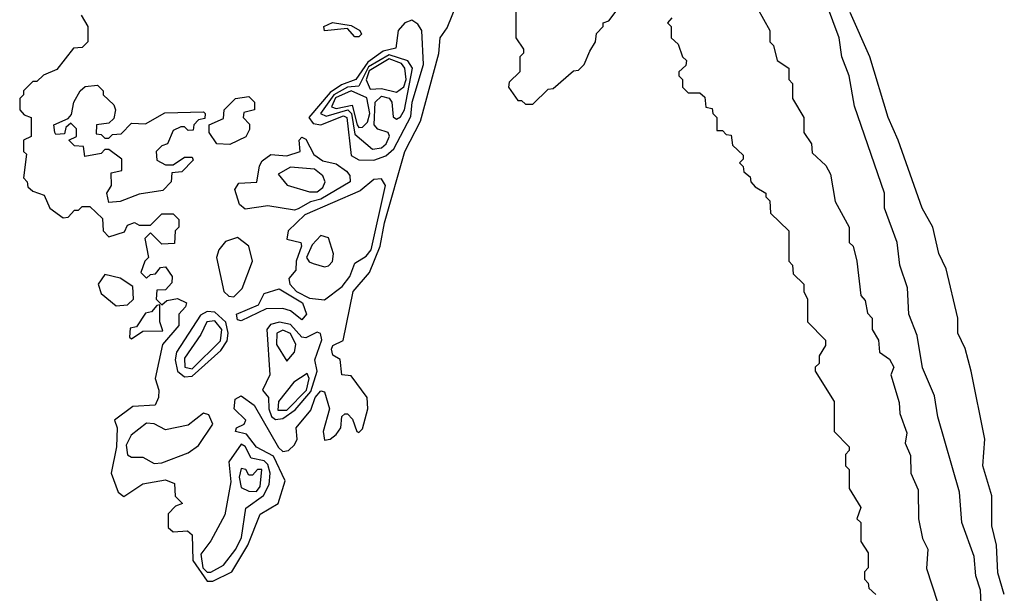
# Model space of a CAD drawing. Extents: x 2889633 to 3052318, y 540750 to 918690.
# Tile 466 of 656: x 3025500 to 3028099, y 757938 to 759453. Entities that reach past the tile are written whole.
import ezdxf

# ---------------------------------------------------------------- set-up
doc = ezdxf.new("R2010")
doc.units = 0

msp = doc.modelspace()

# ---------------------------------------------------------------- linework, layer by layer
at = {"layer": '0CON02XD'}
for points in [[(3026463.4, 758916.6), (3026516.7, 759105), (3026558, 759185), (3026606.1, 759363.9), (3026610, 759405), (3026628, 759432), (3026670, 759535)], [(3027430, 759515), (3027480, 759425), (3027480, 759395), (3027490, 759385), (3027500, 759345), (3027530, 759325), (3027530, 759295), (3027540, 759285), (3027540, 759245), (3027570, 759195), (3027570, 759155), (3027590, 759125), (3027591.7, 759101.7), (3027628.3, 759068.3), (3027640, 759045), (3027653, 758973), (3027690, 758905), (3027690, 758865), (3027700, 758855), (3027710, 758815), (3027720, 758725), (3027731.7, 758711.7), (3027738.3, 758678.3), (3027750, 758665), (3027750, 758635), (3027767, 758607), (3027770, 758575), (3027796.4, 758556.4), (3027807.5, 758535), (3027800, 758515), (3027821.7, 758441.7), (3027823, 758413), (3027841.7, 758361.7), (3027837.5, 758335), (3027851.7, 758301.7), (3027852.5, 758255), (3027871.7, 758211.7), (3027872.5, 758135), (3027883, 758083), (3027897.5, 758055), (3027893.6, 758003.6), (3027922.5, 757915)], [(3026810, 759475), (3026810, 759405), (3026830, 759375), (3026830, 759365), (3026820, 759355), (3026820, 759315), (3026791.7, 759288.3), (3026790, 759275), (3026815, 759240), (3026825, 759240), (3026835, 759230), (3026855, 759230), (3026895, 759270), (3026908.3, 759271.7), (3026961.7, 759318.3), (3026975, 759320), (3026990, 759335), (3027005, 759370), (3027020, 759395), (3027023, 759417), (3027040, 759435), (3027040, 759445), (3027055, 759450), (3027085, 759490)], [(3028040, 757875), (3028036.1, 757946.1), (3028023.9, 757983.9), (3028020, 758035), (3027986.7, 758125), (3027981.2, 758205), (3027923.8, 758403.8), (3027915, 758460), (3027883.6, 758533.6), (3027869.3, 758619.3), (3027846.7, 758675), (3027843.3, 758745), (3027823.3, 758805), (3027816.7, 758865), (3027783.3, 758955), (3027783.3, 758995), (3027703.3, 759225), (3027690, 759305), (3027670, 759355), (3027663.3, 759405), (3027630, 759495)], [(3025662.5, 759465), (3025680, 759435), (3025680, 759395), (3025665, 759380), (3025641.7, 759378.3), (3025598.3, 759321.7), (3025563, 759307), (3025545, 759290), (3025535, 759290), (3025510, 759265), (3025510, 759255), (3025500, 759245), (3025500, 759215), (3025511.7, 759201.7), (3025530, 759195), (3025530, 759145), (3025510, 759135), (3025510, 759105), (3025518.3, 759098.3), (3025510, 759035), (3025520, 759025), (3025521.7, 759011.7), (3025535, 759000), (3025565, 758990), (3025580, 758955), (3025615, 758930), (3025628.3, 758931.7), (3025645, 758950), (3025655, 758950), (3025665, 758960), (3025685, 758960), (3025718.3, 758928.3), (3025720, 758895), (3025735, 758880), (3025777, 758893), (3025785, 758910), (3025803, 758917), (3025815, 758910), (3025845, 758910), (3025875, 758940), (3025905, 758940), (3025920, 758925), (3025920, 758905), (3025910, 758895), (3025908.3, 758861.7), (3025875, 758860), (3025845, 758890), (3025830, 758875), (3025840, 758825), (3025830, 758815), (3025820, 758785), (3025835, 758770), (3025845, 758780), (3025858.3, 758781.7), (3025871.7, 758798.3), (3025885, 758800), (3025902.5, 758775), (3025901.7, 758758.3), (3025885, 758740), (3025861.7, 758738.3), (3025860, 758715), (3025875, 758700), (3025888.3, 758711.7), (3025917, 758717), (3025940, 758705), (3025937.5, 758695), (3025920, 758675), (3025920, 758645), (3025876.7, 758595), (3025857.5, 758505), (3025867.5, 758475), (3025866.7, 758455), (3025857.5, 758435), (3025798.3, 758431.7), (3025750, 758395), (3025757.5, 758375), (3025755.7, 758325), (3025741.2, 758255), (3025760, 758205), (3025775, 758193.3), (3025825, 758227.5), (3025885, 758237.5), (3025908.3, 758228.3), (3025910, 758195), (3025930, 758175), (3025911.7, 758168.3), (3025891.7, 758148.3), (3025892, 758112), (3025905, 758100), (3025943, 758103), (3025955, 758092.5), (3025956.9, 758025), (3025995, 757970), (3026009.5, 757970.5), (3026060, 757995), (3026102, 758065), (3026135, 758147.5), (3026182.5, 758175), (3026201.2, 758235), (3026170, 758300), (3026125, 758323.8), (3026098.8, 758358.8), (3026070, 758365), (3026072.5, 758375), (3026092.5, 758385), (3026096.7, 758395), (3026066.2, 758425), (3026068.8, 758451.2), (3026085, 758460), (3026118.8, 758435), (3026183, 758323), (3026195, 758312.5), (3026210, 758315), (3026225, 758330), (3026232.5, 758345), (3026230, 758375), (3026268.3, 758421.7), (3026280, 758455), (3026295, 758472.5), (3026305, 758470), (3026317.5, 758425), (3026301.2, 758365), (3026305, 758342.5), (3026320, 758345), (3026335, 758357.5), (3026347.5, 758375), (3026350, 758405), (3026358.3, 758411.7), (3026365, 758412.5), (3026378.3, 758398.3), (3026390, 758365), (3026395, 758362.5), (3026405, 758372.5), (3026419.2, 758425), (3026417.5, 758455), (3026375, 758512.5), (3026350, 758515), (3026345.9, 758555.9), (3026327, 758567), (3026323, 758583), (3026327, 758593), (3026353.8, 758606.2), (3026380, 758735), (3026423.8, 758785), (3026451.9, 758855), (3026463.4, 758916.6)], [(3026435, 759081.9), (3026466.7, 759093.3), (3026487.7, 759112.3), (3026532.8, 759197.2), (3026535.7, 759235), (3026565.7, 759335), (3026561.2, 759425), (3026551.2, 759441.2), (3026535, 759452), (3026516.7, 759445), (3026498.8, 759425), (3026492.5, 759377.5), (3026459.8, 759370.2), (3026419, 759341), (3026386.9, 759295), (3026349.1, 759280.9), (3026319.6, 759260.4), (3026263.3, 759195), (3026275, 759178.8), (3026295, 759175.6), (3026355, 759199.5), (3026364, 759195), (3026374.6, 759094.6), (3026395, 759083.1), (3026435, 759081.9)], [(3027221.7, 759458.3), (3027210, 759445), (3027220, 759435), (3027220, 759405), (3027238.3, 759388.3), (3027250, 759355), (3027260, 759345), (3027258.3, 759331.7), (3027240, 759315), (3027240, 759305), (3027250, 759295), (3027250, 759275), (3027265, 759260), (3027295, 759260), (3027308.3, 759248.3), (3027311.7, 759221.7), (3027328.3, 759218.3), (3027330, 759205), (3027340, 759195), (3027340, 759160), (3027355, 759160), (3027365, 759150), (3027378.3, 759148.3), (3027381.7, 759121.7), (3027410, 759095), (3027410, 759085), (3027400, 759075), (3027410, 759065), (3027411.7, 759051.7), (3027428.3, 759038.3), (3027430, 759025), (3027441.7, 759011.7), (3027470, 758995), (3027470, 758985), (3027480, 758975), (3027481.7, 758941.7), (3027530, 758895), (3027530, 758815), (3027540, 758805), (3027541.7, 758781.7), (3027570, 758755), (3027570, 758735), (3027580, 758715), (3027580, 758655), (3027627, 758607), (3027627, 758593), (3027610, 758565), (3027610, 758545), (3027600, 758535), (3027600, 758525), (3027650, 758445), (3027650, 758365), (3027690, 758325), (3027690, 758315), (3027680, 758305), (3027680, 758275), (3027690, 758265), (3027690, 758215), (3027720, 758165), (3027710, 758135), (3027720, 758125), (3027720, 758075), (3027740, 758045), (3027740, 758005), (3027730, 757995), (3027730, 757975), (3027740, 757965), (3027741.7, 757951.7), (3027760, 757935)], [(3028099.2, 757935), (3028082.3, 757992.3), (3028078.8, 758065), (3028066.4, 758116.4), (3028065.9, 758195.9), (3028042.5, 758275), (3028048, 758345), (3028012, 758525), (3027996, 758585), (3027976.7, 758625), (3027976.2, 758665), (3027946, 758795), (3027925.9, 758835.9), (3027910.8, 758905), (3027882, 758955), (3027818.6, 759135), (3027792.5, 759195), (3027744.2, 759355), (3027692.4, 759472.4)], [(3026395, 759407.5), (3026385, 759407.5), (3026365, 759430), (3026305, 759423.8), (3026302.5, 759435), (3026325.6, 759445.6), (3026375, 759437.5), (3026397.5, 759425), (3026402.5, 759415), (3026395, 759407.5)], [(3026431.4, 759111.4), (3026455, 759114.4), (3026467.5, 759125), (3026475.8, 759145.8), (3026472.5, 759155), (3026445, 759163.8), (3026436, 759175), (3026438.1, 759235), (3026455, 759251.4), (3026475, 759245.7), (3026482.5, 759235), (3026486.2, 759196.2), (3026495, 759190), (3026505, 759196.2), (3026515.4, 759214.6), (3026536.9, 759325), (3026524.6, 759344.6), (3026475, 759360), (3026421, 759329), (3026395, 759277.8), (3026365, 759274.7), (3026329.6, 759255), (3026294.4, 759205), (3026308.6, 759198.6), (3026365.8, 759215), (3026375.6, 759205.6), (3026385, 759150.8), (3026431.4, 759111.4)], [(3026495, 759261.4), (3026514.2, 759275.8), (3026520.3, 759295), (3026516.9, 759325), (3026507.8, 759337.8), (3026475, 759349.5), (3026422.3, 759317.7), (3026414.3, 759294.3), (3026425, 759269.2), (3026455, 759271.2), (3026495, 759261.4)], [(3025735, 758970), (3025730, 758995), (3025742.5, 759015), (3025741.7, 759048.3), (3025770, 759055), (3025770, 759085), (3025735, 759110), (3025725, 759110), (3025715, 759100), (3025671.7, 759091.7), (3025668.3, 759118.3), (3025645, 759120), (3025630, 759135), (3025650, 759145), (3025650, 759165), (3025635, 759180), (3025621.7, 759168.3), (3025618.3, 759151.7), (3025595, 759150), (3025592.5, 759155), (3025590, 759175), (3025628.3, 759191.7), (3025637, 759203), (3025642.5, 759235), (3025660, 759265), (3025673, 759277), (3025705, 759280), (3025720, 759265), (3025720, 759255), (3025748.3, 759228.3), (3025752.5, 759215), (3025748.3, 759191.7), (3025735, 759180), (3025702.5, 759175), (3025701.7, 759151.7), (3025715, 759150), (3025725, 759140), (3025735, 759140), (3025745, 759150), (3025768.3, 759151.7), (3025795, 759180), (3025831.7, 759178.3), (3025883, 759207), (3025985, 759210), (3025990, 759205), (3025988.3, 759191.7), (3025971.7, 759188.3), (3025960, 759175), (3025958.3, 759161.7), (3025945, 759160), (3025935, 759170), (3025925, 759170), (3025905, 759160), (3025890, 759125), (3025875, 759120), (3025860, 759105), (3025861.7, 759081.7), (3025885, 759070), (3025905, 759070), (3025935, 759090), (3025955, 759090), (3025958.3, 759081.7), (3025928.3, 759051.7), (3025901.7, 759048.3), (3025900, 759025), (3025878.3, 759001.7), (3025815, 758992.5), (3025765, 758972.5), (3025735, 758970)], [(3026055, 759123.3), (3026020, 759125), (3026000, 759155), (3026000, 759175), (3026038.3, 759191.7), (3026040, 759215), (3026070, 759245), (3026105, 759250), (3026120, 759235), (3026120, 759215), (3026091.7, 759208.3), (3026090, 759195), (3026107, 759177), (3026107, 759163), (3026096.7, 759143.3), (3026055, 759123.3)], [(3026395, 759168.6), (3026405, 759168.9), (3026417.8, 759182.2), (3026424.7, 759205), (3026416.4, 759246.4), (3026375, 759265.3), (3026333.6, 759246.4), (3026323, 759223), (3026335, 759218.2), (3026377.6, 759227.6), (3026390.9, 759175), (3026395, 759168.6)], [(3026225, 758950), (3026155, 758961.2), (3026095, 758952.5), (3026080, 758965), (3026067.5, 759005), (3026078.3, 759021.7), (3026126.4, 759023.6), (3026133, 759067), (3026140, 759080), (3026163, 759097), (3026205, 759093.3), (3026240, 759105), (3026237.5, 759135), (3026245, 759142.5), (3026255, 759137.5), (3026276.7, 759096.7), (3026300.5, 759080.5), (3026335, 759072.5), (3026363, 759053), (3026371.7, 759041.7), (3026372.5, 759025), (3026295, 758978.8), (3026268, 758972), (3026235, 758953.8), (3026225, 758950)], [(3026265, 758998), (3026285, 758998.8), (3026300, 759010), (3026306.2, 759025), (3026300.3, 759040.3), (3026278.6, 759058.6), (3026215, 759063.3), (3026182.5, 759045), (3026206.4, 759016.4), (3026265, 758998)], [(3026305, 758713.1), (3026351.4, 758748.6), (3026371.4, 758775), (3026385, 758810), (3026415, 758828.6), (3026427.5, 758845), (3026465.6, 759015), (3026455, 759032.5), (3026435, 759031.4), (3026399.2, 759000.8), (3026252.6, 758937.4), (3026208.6, 758895), (3026205, 758873.3), (3026242.5, 758865), (3026244, 758855), (3026230, 758815), (3026228.8, 758791.2), (3026210.8, 758769.2), (3026212.9, 758755), (3026230.8, 758735), (3026265, 758717.9), (3026305, 758713.1)], [(3026305, 758800), (3026315, 758803.3), (3026325.9, 758814.1), (3026328.6, 758835), (3026315, 758876.7), (3026295, 758883.3), (3026271.8, 758858.2), (3026257.1, 758825), (3026263.8, 758813.8), (3026275, 758809.4), (3026305, 758800)], [(3026065, 758721.4), (3026087.3, 758742.7), (3026114.5, 758815), (3026104.6, 758854.6), (3026075, 758877.5), (3026043.1, 758866.9), (3026025.6, 758845), (3026019.4, 758825), (3026039.2, 758735), (3026052.5, 758722.5), (3026065, 758721.4)], [(3025755, 758697.5), (3025785, 758700), (3025800, 758715), (3025798.3, 758748.3), (3025765, 758770), (3025725, 758780), (3025707.5, 758755), (3025715, 758730), (3025755, 758697.5)], [(3026085, 758657.5), (3026075, 758660), (3026072.5, 758675), (3026130, 758700), (3026145, 758730), (3026185, 758742.5), (3026246.2, 758705), (3026257.5, 758675), (3026245, 758660), (3026215, 758683.8), (3026195, 758690), (3026150.7, 758689.3), (3026085, 758657.5)], [(3025795, 758610), (3025825, 758630), (3025878.3, 758631.7), (3025870, 758655), (3025870, 758700), (3025861.7, 758698.3), (3025848.3, 758681.7), (3025831.7, 758678.3), (3025808.3, 758641.7), (3025791.7, 758638.3), (3025790, 758615), (3025795, 758610)], [(3025935, 758510), (3025955, 758511.9), (3026030.7, 758579.3), (3026047.5, 758605), (3026050.4, 758625), (3026044.6, 758654.6), (3026015, 758680.5), (3025995, 758682.2), (3025977.3, 758672.7), (3025914.2, 758575), (3025910, 758555), (3025916.9, 758525), (3025935, 758510)], [(3025955, 758530.9), (3026030.4, 758605), (3026033.5, 758635), (3026015, 758658.1), (3025994.2, 758655), (3025978.6, 758621.4), (3025935, 758558.8), (3025935.8, 758535), (3025955, 758530.9)], [(3026175, 758397.5), (3026195, 758399.6), (3026227.6, 758422.4), (3026268.9, 758471.1), (3026285.5, 758525), (3026279.2, 758555), (3026297.8, 758607.8), (3026294.1, 758624.1), (3026285, 758627.5), (3026255, 758612.9), (3026245, 758614.2), (3026215, 758648.1), (3026185.6, 758654.4), (3026161.9, 758648.1), (3026152, 758635), (3026160, 758515), (3026141.2, 758475), (3026156.7, 758455), (3026157.3, 758425), (3026164.7, 758404.7), (3026175, 758397.5)], [(3026205, 758551.2), (3026225.8, 758575), (3026228.9, 758595), (3026215, 758624.3), (3026195, 758633.1), (3026179.2, 758625), (3026177.8, 758595), (3026205, 758551.2)], [(3026181.5, 758421.5), (3026205, 758421.8), (3026256.8, 758475), (3026264.3, 758505), (3026258.6, 758518.6), (3026224.1, 758495.9), (3026183.1, 758445), (3026181.5, 758421.5)], [(3025855, 758280.8), (3025875, 758282.5), (3025945, 758308.9), (3025971.8, 758328.2), (3026010, 758385), (3025999.7, 758409.7), (3025985, 758414), (3025945, 758382.5), (3025885, 758370), (3025855, 758385.7), (3025835, 758387.5), (3025794.5, 758355.5), (3025780.7, 758329.3), (3025785, 758303.8), (3025795, 758298), (3025825, 758298), (3025855, 758280.8)], [(3025995, 757993.6), (3026005, 757993.8), (3026037.9, 758012.1), (3026070.9, 758055), (3026085.5, 758085), (3026097.3, 758162.7), (3026143.5, 758196.5), (3026158.9, 758225), (3026161.5, 758255), (3026155, 758278.6), (3026145, 758288.2), (3026111.2, 758295), (3026095, 758326), (3026085, 758332), (3026052.5, 758285), (3026057.4, 758232.6), (3026041.2, 758145), (3026005, 758076.7), (3025978.3, 758041.7), (3025983.1, 758005), (3025995, 757993.6)], [(3026125, 758206.7), (3026135, 758220), (3026138.8, 758265), (3026127.5, 758265), (3026115, 758250), (3026105, 758250), (3026096.7, 758265), (3026085, 758267.5), (3026079.2, 758245), (3026085, 758217.5), (3026105, 758207.5), (3026125, 758206.7)]]:
    msp.add_lwpolyline(points, dxfattribs=at)

doc.saveas('drawing.dxf')
